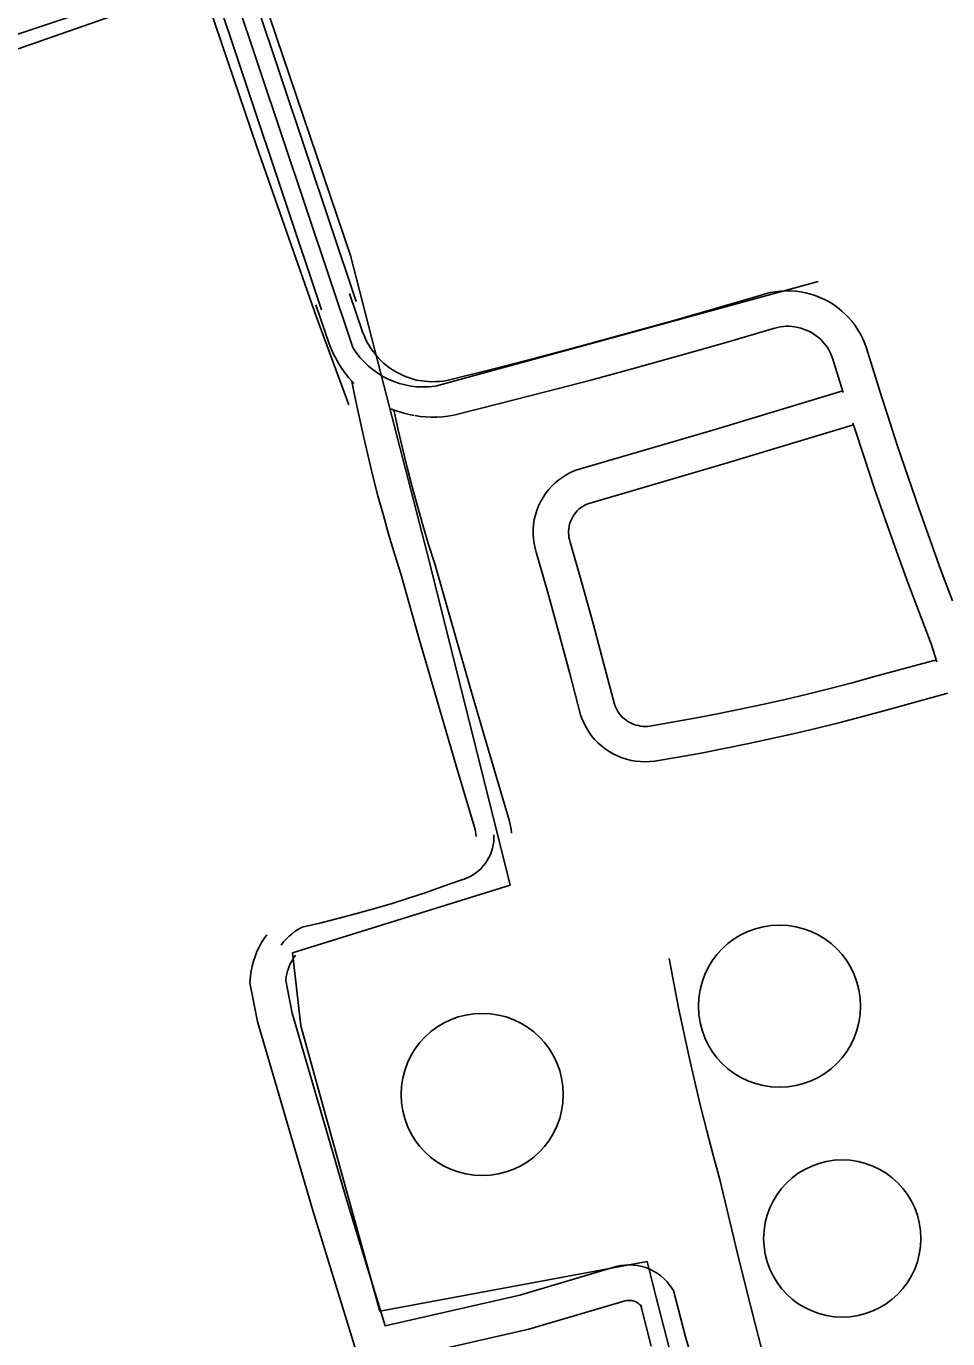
# Model space of a CAD drawing. Extents: x 3477039 to 3515015, y 546746 to 572297.
# Drawn here: x 3511149 to 3511930, y 568366 to 569477 of the extents above; entities that cross this region are included whole.
import ezdxf

# ---------------------------------------------------------------- set-up
doc = ezdxf.new("R2010")
doc.units = 0
for name, color, linetype in [('V-DOMW-TANK', 7, 'Continuous'), ('V-DTCH-CNTR', 7, 'Continuous'), ('V-ROAD-CNTR', 7, 'Continuous'), ('V-SITE-OTLN', 7, 'Continuous'), ('V-TOPO-SHOR', 7, 'Continuous')]:
    doc.layers.add(name, color=color, linetype=linetype)

msp = doc.modelspace()

# ---------------------------------------------------------------- linework, layer by layer
at = {"layer": 'V-DOMW-TANK'}
for centre, radius in [((3511787, 568647.3), 68.7), ((3511535.2, 568572.5), 68.7), ((3511840.2, 568450.5), 66.6)]:
    msp.add_circle(centre, radius, dxfattribs=at)
at = {"layer": 'V-DTCH-CNTR'}
msp.add_lwpolyline([(3511269.9, 569503), (3511105.3, 569445.4), (3510930, 569383), (3510734.6, 569315.2), (3510545.1, 569254), (3510349.2, 569186.2), (3510157.3, 569119), (3509970.2, 569054.2), (3509945.1, 569045.8)], dxfattribs=at)
at = {"layer": 'V-ROAD-CNTR'}
for points in [[(3511223.7, 569848.9), (3511251.5, 569742.9), (3511286.2, 569622), (3511425.6, 569205.2)], [(3511212.9, 569831.3), (3511237, 569738.9), (3511271.9, 569617.6), (3511399.1, 569237.2)], [(3511241.5, 569840.3), (3511266, 569746.9), (3511300.5, 569626.5), (3511428.3, 569244.3)], [(3511933.6, 568990.7), (3511923.8, 569016.7), (3511914.3, 569042.8), (3511905, 569069), (3511896, 569095.3), (3511887.1, 569121.6), (3511878.5, 569148.1), (3511873.8, 569162.9), (3511861.9, 569201.1), (3511860.8, 569204.6), (3511859.4, 569208.7), (3511857.7, 569212.6), (3511855.7, 569216.5), (3511853.5, 569220.2), (3511851.1, 569223.8), (3511848.5, 569227.2), (3511845.7, 569230.4), (3511842.7, 569233.5), (3511839.5, 569236.4), (3511836.2, 569239.1), (3511832.7, 569241.6), (3511829, 569243.8), (3511825.2, 569245.9), (3511821.3, 569247.7), (3511817.3, 569249.2), (3511813.2, 569250.5), (3511809, 569251.6), (3511804.8, 569252.4), (3511800.5, 569252.9), (3511796.2, 569253.2), (3511791.9, 569253.2), (3511787.7, 569252.9), (3511783.4, 569252.4), (3511779.2, 569251.7), (3511775, 569250.6), (3511771.4, 569249.5), (3511733.6, 569238.5), (3511695.6, 569227.6), (3511657.5, 569217), (3511619.3, 569206.7), (3511581.1, 569196.6), (3511542.9, 569186.7), (3511505.1, 569177.3), (3511502.2, 569176.8), (3511499, 569176.4), (3511495.8, 569176.3), (3511492.6, 569176.2), (3511489.4, 569176.4), (3511486.2, 569176.7), (3511482.7, 569177.2)], [(3511495.5, 569172.5), (3511819.7, 569261)], [(3511426.5, 569174.8), (3511425, 569176.3), (3511421.9, 569179.8), (3511419, 569183.5), (3511416.2, 569187.4), (3511413.7, 569191.4), (3511411.4, 569195.5), (3511409.2, 569199.7), (3511407.3, 569204), (3511405.7, 569208.3), (3511394.3, 569241.3)], [(3511483.4, 569177), (3511479.9, 569177.7), (3511476.8, 569178.5), (3511473.7, 569179.4), (3511470.7, 569180.5), (3511467.7, 569181.8), (3511464.9, 569183.1), (3511462, 569184.7), (3511459.7, 569186.1), (3511459.3, 569186.3), (3511456.7, 569188.1), (3511454.1, 569190.1), (3511451.7, 569192.1), (3511449.3, 569194.3), (3511447.1, 569196.6), (3511445, 569199), (3511443, 569201.5), (3511441.1, 569204.1), (3511439.4, 569206.8), (3511437.8, 569209.6), (3511436.4, 569212.5), (3511435.1, 569215.4), (3511433.9, 569218.5), (3511422.7, 569251.1)], [(3511841, 569167.2), (3511833.1, 569192.4), (3511832.3, 569195.3), (3511831.4, 569197.7), (3511830.5, 569199.9), (3511829.4, 569202.1), (3511828.1, 569204.3), (3511826.7, 569206.3), (3511825.2, 569208.3), (3511823.6, 569210.1), (3511821.9, 569211.9), (3511820.1, 569213.6), (3511818.1, 569215.1), (3511816.1, 569216.5), (3511814, 569217.8), (3511811.9, 569219), (3511809.6, 569220), (3511807.3, 569220.9), (3511805, 569221.6), (3511802.6, 569222.2), (3511800.1, 569222.7), (3511797.7, 569223), (3511795.2, 569223.2), (3511792.8, 569223.2), (3511790.3, 569223), (3511787.9, 569222.7), (3511785.4, 569222.3), (3511783, 569221.7), (3511780.1, 569220.8), (3511741.9, 569209.6), (3511703.7, 569198.8), (3511665.4, 569188.1), (3511627.1, 569177.7), (3511588.7, 569167.6), (3511550.2, 569157.7), (3511511.1, 569147.9), (3511506.2, 569147.1), (3511501.5, 569146.5), (3511496.8, 569146.3), (3511492.1, 569146.2), (3511487.4, 569146.4), (3511482.7, 569146.9), (3511478.4, 569147.5)], [(3511530.1, 568791.1), (3511529.9, 568793.4), (3511529.6, 568795.1), (3511529.2, 568797), (3511513.2, 568850.8), (3511497.3, 568905), (3511481.6, 568959.2), (3511466.2, 569013.4), (3511461.1, 569029.6), (3511456.2, 569046.2), (3511451.5, 569062.9), (3511446.9, 569079.6), (3511442.6, 569096.3), (3511438.5, 569113.1), (3511434.6, 569130), (3511430.9, 569146.9), (3511427.4, 569163.8), (3511424.9, 569176.4)], [(3511840.6, 569168.4), (3511732.6, 569135.9), (3511614.6, 569101.2), (3511610.5, 569099.5), (3511606.9, 569097.6), (3511603.5, 569095.5), (3511600.2, 569093.1), (3511597, 569090.6), (3511594.1, 569087.8), (3511591.4, 569084.7), (3511588.9, 569081.5), (3511586.7, 569078.2), (3511584.7, 569074.6), (3511582.9, 569071), (3511581.4, 569067.2), (3511580.2, 569063.3), (3511579.3, 569059.4), (3511578.7, 569055.4), (3511578.4, 569051.3), (3511578.4, 569047.3), (3511578.6, 569043.2), (3511579.2, 569039.2), (3511580, 569035.3), (3511581, 569031.9), (3511590.7, 568997.8), (3511600.1, 568963.5), (3511609.3, 568929.2), (3511618.5, 568894.2), (3511619.9, 568890.4), (3511621.5, 568886.7), (3511623.4, 568883.1), (3511625.5, 568879.7), (3511627.9, 568876.4), (3511630.4, 568873.3), (3511633.2, 568870.4), (3511636.2, 568867.7), (3511639.4, 568865.2), (3511642.7, 568863), (3511646.2, 568861), (3511649.8, 568859.2), (3511653.5, 568857.7), (3511657.4, 568856.4), (3511661.3, 568855.5), (3511665.2, 568854.8), (3511669.2, 568854.4), (3511673.3, 568854.3), (3511677.3, 568854.4), (3511681.2, 568854.8), (3511701.1, 568858.2), (3511720.7, 568861.7), (3511740.2, 568865.5), (3511759.7, 568869.4), (3511779.2, 568873.6), (3511798.5, 568877.9), (3511817.9, 568882.5), (3511837.2, 568887.3), (3511856.4, 568892.3), (3511875.5, 568897.5), (3511929.5, 568912.3)], [(3511477.6, 569147.6), (3511473.4, 569148.4), (3511468.8, 569149.6), (3511464.3, 569150.9), (3511459.8, 569152.5), (3511458.2, 569153.2)], [(3511560, 568793.9), (3511559.7, 568797.3), (3511559, 568801.2), (3511558.1, 568804.9), (3511542, 568859.3), (3511526.1, 568913.4), (3511510.5, 568967.5), (3511495, 569021.9), (3511489.8, 569038.4), (3511485, 569054.6), (3511480.4, 569070.9), (3511475.9, 569087.2), (3511471.7, 569103.6), (3511467.7, 569120.1), (3511463.8, 569136.6), (3511460.4, 569152.4)], [(3511920.4, 568939.1), (3511915.4, 568954.3), (3511905.5, 568980.1), (3511895.7, 569006.3), (3511886.1, 569032.7), (3511876.7, 569059.1), (3511867.6, 569085.6), (3511858.6, 569112.2), (3511849.9, 569138.9), (3511849.2, 569141)], [(3511849.6, 569139.8), (3511741.1, 569107.1), (3511624.7, 569072.9), (3511623.3, 569072.3), (3511621.6, 569071.4), (3511620, 569070.4), (3511618.5, 569069.3), (3511617, 569068.2), (3511615.7, 569066.8), (3511614.4, 569065.5), (3511613.3, 569064), (3511612.2, 569062.4), (3511611.3, 569060.8), (3511610.5, 569059.1), (3511609.8, 569057.3), (3511609.2, 569055.5), (3511608.8, 569053.7), (3511608.5, 569051.9), (3511608.4, 569050), (3511608.4, 569048.1), (3511608.5, 569046.2), (3511608.7, 569044.4), (3511609.1, 569042.5), (3511609.8, 569040.2), (3511619.5, 569005.8), (3511629.1, 568971.4), (3511638.3, 568937), (3511647.2, 568903.1), (3511647.8, 568901.4), (3511648.6, 568899.6), (3511649.5, 568898), (3511650.5, 568896.3), (3511651.6, 568894.8), (3511652.8, 568893.3), (3511654.1, 568891.9), (3511655.6, 568890.7), (3511657.1, 568889.5), (3511658.6, 568888.4), (3511660.3, 568887.5), (3511662, 568886.6), (3511663.8, 568885.9), (3511665.6, 568885.3), (3511667.5, 568884.9), (3511669.3, 568884.5), (3511671.2, 568884.3), (3511673.1, 568884.3), (3511675.1, 568884.3), (3511677.1, 568884.6), (3511696, 568887.8), (3511715.2, 568891.2), (3511734.4, 568894.9), (3511753.6, 568898.8), (3511772.7, 568902.9), (3511791.8, 568907.2), (3511810.8, 568911.7), (3511829.8, 568916.4), (3511848.7, 568921.3), (3511867.6, 568926.5), (3511919.9, 568940.7)], [(3511364.9, 568699.1), (3511367, 568701.7), (3511369.3, 568704.2), (3511371.7, 568706.5), (3511374.2, 568708.7), (3511376.9, 568710.7), (3511379.7, 568712.6), (3511382.6, 568714.2), (3511397.8, 568717.7), (3511413, 568721.5), (3511428, 568725.4), (3511443, 568729.6), (3511458, 568734.1), (3511472.9, 568738.7), (3511487.7, 568743.6), (3511502.4, 568748.8), (3511517, 568754.1), (3511519.8, 568754.9), (3511522.4, 568756), (3511525, 568757.2), (3511527.5, 568758.6), (3511529.9, 568760.2), (3511532.1, 568762), (3511534.2, 568764), (3511536.1, 568766.1), (3511537.9, 568768.3), (3511539.5, 568770.7), (3511540.9, 568773.2), (3511542.1, 568775.7), (3511543.1, 568778.4), (3511544, 568781.1), (3511544.6, 568783.9), (3511545, 568786.8), (3511545.1, 568789.6), (3511545.1, 568792.5)], [(3511678.4, 568359.4), (3511669.5, 568393.8), (3511670.2, 568392.7), (3511669.2, 568394), (3511668.5, 568394.7), (3511667.7, 568395.4), (3511666.8, 568396), (3511665.9, 568396.6), (3511664.9, 568397), (3511663.9, 568397.4), (3511662.9, 568397.8), (3511661.8, 568398), (3511660.8, 568398.1), (3511659.7, 568398.1), (3511658.6, 568398.1), (3511657.5, 568397.9), (3511656.3, 568397.7), (3511574.6, 568373.6), (3511432.6, 568341.2), (3511391.6, 568474.2), (3511345, 568634.3), (3511338.5, 568667.1), (3511339, 568672.9), (3511339.5, 568677.1), (3511340.4, 568681.3), (3511341.5, 568685.5), (3511342.8, 568689.5), (3511344.4, 568693.5), (3511346.2, 568697.4), (3511348.2, 568701.1), (3511350.5, 568704.7), (3511352.7, 568707.8)], [(3511784.2, 568103.8), (3511707.3, 568367.3), (3511697.2, 568406.4), (3511694.4, 568410.4), (3511691.8, 568413.7), (3511689.2, 568416.4), (3511686.4, 568418.8), (3511683.5, 568421), (3511680.4, 568422.9), (3511677.1, 568424.5), (3511673.7, 568425.8), (3511670.3, 568426.9), (3511666.7, 568427.6), (3511663.1, 568428), (3511659.4, 568428.2), (3511655.8, 568428), (3511652.2, 568427.5), (3511648.8, 568426.7), (3511567, 568402.6), (3511453.1, 568376.6), (3511420.4, 568482.8), (3511374.2, 568641.4), (3511368.8, 568668.9), (3511368.8, 568669.8), (3511369.2, 568672.2), (3511369.6, 568674.6), (3511370.2, 568677), (3511371, 568679.3), (3511371.9, 568681.6), (3511372.9, 568683.8), (3511374.1, 568685.9), (3511375.4, 568688), (3511377.1, 568690.4)], [(3511782.8, 568315.7), (3511774.6, 568346.4), (3511766.7, 568377.2), (3511758.8, 568408), (3511751.2, 568438.8), (3511743.7, 568469.7), (3511736.4, 568500.6), (3511730.8, 568521.2), (3511725.4, 568541.8), (3511720.2, 568562.5), (3511715.3, 568583.3), (3511710.5, 568604.1), (3511705.9, 568624.9), (3511701.6, 568645.8), (3511697.4, 568666.8), (3511693.5, 568687.7)]]:
    msp.add_lwpolyline(points, dxfattribs=at)
msp.add_arc((3511485.6, 569242.4), 70.6, 211.7654, 278.0019, dxfattribs=at)
at = {"layer": 'V-SITE-OTLN'}
for p, q in [((3511423.7, 569283.1), (3511334.1, 569547.3)), ((3511451.9, 569173.3), (3511423.7, 569283.1)), ((3511490.7, 569022.4), (3511451.9, 569173.3)), ((3511558.9, 568749.8), (3511490.7, 569022.4)), ((3511374.4, 568692.4), (3511558.9, 568749.8)), ((3511381.6, 568630.5), (3511374.4, 568692.4)), ((3511448.6, 568388.9), (3511381.6, 568630.5)), ((3511674.8, 568430.9), (3511448.6, 568388.9)), ((3511682.3, 568401.5), (3511674.8, 568430.9)), ((3511732.2, 568208.3), (3511682.3, 568401.5))]:
    msp.add_line(p, q, dxfattribs=at)
at = {"layer": 'V-TOPO-SHOR'}
for points in [[(3511422.2, 569156.8), (3511394.8, 569230.8), (3511344.3, 569375.2), (3511304.5, 569492.5), (3511268.2, 569596.1), (3511218.3, 569758.9), (3511204, 569812.2)], [(3511243.8, 569504.7), (3511102.3, 569457.8), (3510919.3, 569398.3), (3510736.4, 569331.8), (3510551, 569270.5), (3510382.3, 569214.6), (3510216.5, 569158.7), (3510041.8, 569097.5), (3509954.8, 569063.7)]]:
    msp.add_lwpolyline(points, dxfattribs=at)

doc.saveas('drawing.dxf')
